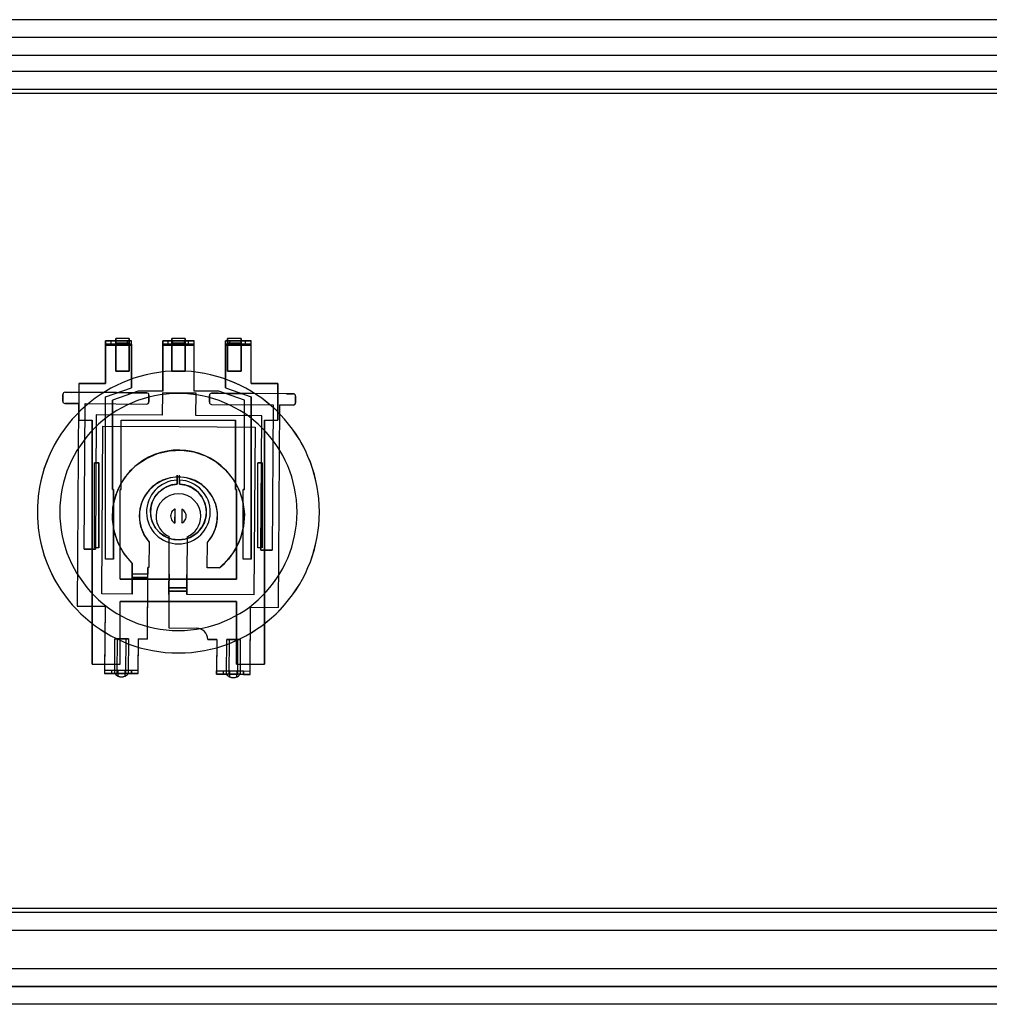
# Model space of a CAD drawing. Header units: millimetres. Extents: x 0 to 1524, y 0 to 1016.
# Tile 273 of 352: x 743 to 787, y 892 to 936. Entities that reach past the tile are written whole.
import ezdxf

# ---------------------------------------------------------------- set-up
doc = ezdxf.new("R2010")
doc.units = ezdxf.units.MM
doc.header["$LTSCALE"] = 83.82
doc.layers.get('0').update_dxf_attribs({"linetype": 'CONTINUOUS'})

msp = doc.modelspace()

# ---------------------------------------------------------------- linework, layer by layer
at = {"color": 7, "linetype": 'CONTINUOUS'}
for p, q in [((974.594, 935.938), (546.194, 935.938)), ((974.394, 935.138), (546.394, 935.138)), ((974.394, 935.138), (546.394, 935.138)), ((974.394, 935.138), (546.394, 935.138)), ((974.394, 934.338), (546.394, 934.338)), ((554.394, 933.638), (966.394, 933.638)), ((554.594, 932.838), (966.194, 932.838)), ((966.194, 932.638), (554.594, 932.638)), ((748.194, 921.588), (747.594, 921.588)), ((747.594, 921.588), (748.194, 921.588)), ((747.594, 921.388), (748.194, 921.388)), ((747.594, 921.388), (748.194, 921.388)), ((750.694, 921.588), (750.094, 921.588)), ((750.094, 921.588), (750.694, 921.588)), ((750.094, 921.388), (750.694, 921.388)), ((750.094, 921.388), (750.694, 921.388)), ((750.649, 921.588), (750.844, 921.588)), ((750.841, 921.588), (750.649, 921.588)), ((750.844, 921.438), (750.649, 921.438)), ((750.649, 921.438), (750.841, 921.438)), ((753.194, 921.588), (752.594, 921.588)), ((752.594, 921.588), (753.194, 921.588)), ((752.594, 921.388), (753.194, 921.388)), ((752.594, 921.388), (753.194, 921.388)), ((745.23, 919.188), (745.228, 918.888)), ((745.228, 918.888), (745.23, 919.188)), ((745.23, 919.185), (745.229, 918.885)), ((745.23, 919.185), (745.229, 918.885)), ((745.631, 919.286), (745.328, 919.287)), ((745.631, 919.286), (745.328, 919.287)), ((745.331, 919.288), (745.631, 919.286)), ((745.631, 919.286), (745.331, 919.288)), ((748.978, 919.264), (748.681, 919.266)), ((748.981, 919.264), (748.681, 919.266)), ((748.681, 919.266), (748.981, 919.264)), ((748.978, 919.264), (748.681, 919.265)), ((749.078, 918.863), (749.08, 919.163)), ((749.08, 919.163), (749.078, 918.863)), ((749.079, 918.866), (749.079, 919.166)), ((749.079, 918.866), (749.079, 919.166)), ((752.181, 919.242), (751.878, 919.243)), ((752.181, 919.243), (751.878, 919.243)), ((751.881, 919.244), (752.181, 919.242)), ((752.181, 919.242), (751.881, 919.244)), ((755.528, 919.221), (755.231, 919.222)), ((755.531, 919.22), (755.231, 919.222)), ((755.231, 919.222), (755.531, 919.22)), ((755.528, 919.221), (755.231, 919.222)), ((745.328, 918.788), (745.928, 918.784)), ((745.928, 918.784), (745.328, 918.788)), ((745.331, 918.786), (745.928, 918.786)), ((745.331, 918.786), (745.928, 918.786)), ((751.78, 919.145), (751.778, 918.845)), ((751.778, 918.845), (751.78, 919.145)), ((751.779, 919.142), (751.779, 918.842)), ((751.779, 919.142), (751.779, 918.842)), ((754.927, 918.722), (755.53, 918.721)), ((754.927, 918.722), (755.53, 918.721)), ((754.928, 918.724), (755.527, 918.72)), ((755.527, 918.72), (754.928, 918.724)), ((755.628, 918.819), (755.63, 919.119)), ((755.63, 919.119), (755.628, 918.819)), ((755.629, 918.822), (755.629, 919.122)), ((755.629, 918.822), (755.629, 919.122)), ((748.327, 911.168), (748.321, 910.268)), ((748.321, 910.268), (748.326, 911.018)), ((748.324, 911.165), (748.324, 910.268)), ((749.027, 911.165), (748.324, 911.165)), ((749.026, 911.015), (748.324, 911.015)), ((748.324, 911.015), (748.324, 910.268)), ((748.326, 911.018), (749.026, 911.013)), ((749.027, 911.163), (748.327, 911.168)), ((749.973, 910.557), (749.977, 911.157)), ((749.975, 910.554), (749.976, 911.157)), ((750.773, 910.551), (750.777, 911.151)), ((750.776, 911.151), (750.775, 910.554)), ((749.973, 910.557), (750.773, 910.551)), ((750.775, 910.554), (749.975, 910.554)), ((554.594, 896.238), (966.194, 896.238)), ((966.194, 896.038), (554.594, 896.038)), ((966.394, 895.238), (554.394, 895.238)), ((546.394, 893.538), (974.394, 893.538)), ((546.394, 892.738), (974.394, 892.738)), ((546.394, 892.738), (974.394, 892.738)), ((974.394, 892.738), (546.394, 892.738)), ((975.394, 891.938), (545.394, 891.938))]:
    msp.add_line(p, q, dxfattribs=at)
at = {"color": 6, "linetype": 'CONTINUOUS'}
for p, q in [((747.144, 921.588), (747.394, 921.588)), ((747.594, 921.588), (747.144, 921.588)), ((747.144, 921.588), (747.144, 921.438)), ((747.144, 921.438), (747.144, 919.688)), ((747.394, 921.438), (747.144, 921.438)), ((747.144, 921.438), (748.294, 921.438)), ((747.144, 921.388), (747.594, 921.388)), ((747.144, 919.688), (747.144, 921.388)), ((747.394, 921.588), (747.595, 921.588)), ((747.394, 921.438), (747.394, 921.588)), ((747.394, 921.438), (747.394, 921.588)), ((747.595, 921.438), (747.394, 921.438)), ((748.194, 921.688), (747.594, 921.688)), ((747.594, 921.588), (747.594, 921.688)), ((748.194, 921.688), (747.594, 921.688)), ((748.194, 921.588), (747.594, 921.588)), ((748.194, 921.588), (747.594, 921.588)), ((747.594, 921.498), (747.594, 920.238)), ((747.594, 921.498), (748.194, 921.498)), ((747.594, 921.388), (747.594, 921.398)), ((747.594, 921.398), (748.194, 921.398)), ((747.594, 920.238), (747.594, 921.388)), ((747.595, 921.438), (747.595, 921.588)), ((748.102, 921.588), (748.102, 921.438)), ((748.102, 921.588), (748.294, 921.588)), ((748.294, 921.438), (748.102, 921.438)), ((748.194, 921.588), (748.194, 921.688)), ((748.294, 921.588), (748.194, 921.588)), ((748.194, 921.498), (748.194, 920.238)), ((748.194, 921.388), (748.194, 921.398)), ((748.194, 920.238), (748.194, 921.388)), ((748.194, 921.388), (748.294, 921.388)), ((748.294, 921.438), (748.294, 921.588)), ((748.294, 921.438), (748.294, 919.488)), ((748.294, 919.488), (748.294, 921.388)), ((749.694, 921.588), (749.944, 921.588)), ((749.694, 921.588), (749.694, 921.438)), ((750.094, 921.588), (749.694, 921.588)), ((749.694, 921.438), (749.694, 919.338)), ((749.944, 921.438), (749.694, 921.438)), ((749.694, 921.438), (751.094, 921.438)), ((749.694, 919.338), (749.694, 921.388)), ((749.694, 921.388), (750.094, 921.388)), ((749.944, 921.588), (750.142, 921.588)), ((749.944, 921.438), (749.944, 921.588)), ((749.944, 921.438), (749.944, 921.588)), ((750.142, 921.438), (749.944, 921.438)), ((750.094, 921.588), (750.094, 921.688)), ((750.694, 921.688), (750.094, 921.688)), ((750.694, 921.688), (750.094, 921.688)), ((750.694, 921.588), (750.094, 921.588)), ((750.694, 921.588), (750.094, 921.588)), ((750.094, 921.498), (750.094, 920.238)), ((750.094, 921.498), (750.694, 921.498)), ((750.094, 921.388), (750.094, 921.398)), ((750.094, 921.398), (750.694, 921.398)), ((750.094, 920.238), (750.094, 921.388)), ((750.142, 921.438), (750.142, 921.588)), ((750.649, 921.588), (750.649, 921.438)), ((750.694, 921.588), (750.694, 921.688)), ((751.094, 921.588), (750.694, 921.588)), ((750.694, 921.498), (750.694, 920.238)), ((750.694, 921.388), (750.694, 921.398)), ((750.694, 921.388), (751.094, 921.388)), ((750.694, 920.238), (750.694, 921.388)), ((750.841, 921.438), (750.841, 921.588)), ((750.844, 921.588), (750.844, 921.588)), ((750.844, 921.588), (751.094, 921.588)), ((750.844, 921.438), (750.844, 921.588)), ((751.094, 921.438), (750.844, 921.438)), ((750.844, 921.438), (750.844, 921.438)), ((751.094, 921.438), (751.094, 921.588)), ((751.094, 919.338), (751.094, 921.438)), ((751.094, 919.338), (751.094, 921.388)), ((752.594, 921.588), (752.494, 921.588)), ((752.494, 921.588), (752.687, 921.588)), ((752.494, 921.438), (752.494, 921.588)), ((752.687, 921.438), (752.494, 921.438)), ((752.494, 921.438), (753.644, 921.438)), ((752.494, 921.438), (752.494, 919.488)), ((752.494, 921.388), (752.594, 921.388)), ((752.494, 919.488), (752.494, 921.388)), ((752.594, 921.588), (752.594, 921.688)), ((753.194, 921.688), (752.594, 921.688)), ((753.194, 921.688), (752.594, 921.688)), ((753.194, 921.588), (752.594, 921.588)), ((753.194, 921.588), (752.594, 921.588)), ((752.594, 921.498), (752.594, 920.238)), ((752.594, 921.498), (753.194, 921.498)), ((752.594, 921.388), (752.594, 921.398)), ((752.594, 921.398), (753.194, 921.398)), ((752.594, 920.238), (752.594, 921.388)), ((752.687, 921.438), (752.687, 921.588)), ((753.194, 921.588), (753.194, 921.688)), ((753.644, 921.588), (753.194, 921.588)), ((753.194, 921.588), (753.394, 921.588)), ((753.194, 921.588), (753.194, 921.438)), ((753.194, 921.498), (753.194, 920.238)), ((753.394, 921.438), (753.194, 921.438)), ((753.194, 921.388), (753.194, 921.398)), ((753.194, 921.388), (753.644, 921.388)), ((753.194, 920.238), (753.194, 921.388)), ((753.394, 921.588), (753.644, 921.588)), ((753.394, 921.438), (753.394, 921.588)), ((753.394, 921.438), (753.394, 921.588)), ((753.644, 921.438), (753.394, 921.438)), ((753.644, 921.438), (753.644, 921.588)), ((753.644, 919.688), (753.644, 921.438)), ((753.644, 919.688), (753.644, 921.388)), ((747.594, 920.238), (748.194, 920.238)), ((748.194, 920.238), (747.594, 920.238)), ((750.094, 920.238), (750.694, 920.238)), ((750.694, 920.238), (750.094, 920.238)), ((752.594, 920.238), (753.194, 920.238)), ((753.194, 920.238), (752.594, 920.238)), ((747.144, 919.688), (745.944, 919.688)), ((745.944, 919.688), (745.944, 918.038)), ((745.944, 919.688), (747.144, 919.688)), ((745.944, 919.688), (745.944, 918.038)), ((754.844, 919.688), (753.644, 919.688)), ((753.644, 919.688), (754.844, 919.688)), ((754.844, 918.038), (754.844, 919.688)), ((754.844, 919.688), (754.844, 918.038)), ((747.631, 919.272), (745.631, 919.286)), ((748.681, 919.265), (745.631, 919.286)), ((747.144, 919.088), (748.294, 919.488)), ((747.144, 919.088), (748.294, 919.488)), ((748.594, 919.338), (747.444, 918.938)), ((748.594, 919.338), (747.444, 918.938)), ((747.631, 919.272), (747.733, 919.272)), ((747.733, 919.272), (748.129, 919.269)), ((748.129, 919.269), (748.231, 919.268)), ((748.231, 919.268), (748.681, 919.266)), ((749.694, 919.338), (748.594, 919.338)), ((749.694, 919.338), (748.594, 919.338)), ((749.681, 919.259), (749.674, 918.259)), ((749.681, 919.257), (749.674, 918.259)), ((751.181, 919.249), (749.681, 919.259)), ((750.131, 919.256), (749.681, 919.257)), ((750.232, 919.255), (750.131, 919.256)), ((750.629, 919.253), (750.232, 919.255)), ((750.731, 919.251), (750.629, 919.253)), ((751.181, 919.25), (750.731, 919.251)), ((752.194, 919.338), (751.094, 919.338)), ((752.194, 919.338), (751.094, 919.338)), ((751.174, 918.249), (751.181, 919.25)), ((751.174, 918.249), (751.181, 919.249)), ((755.231, 919.222), (752.181, 919.243)), ((752.181, 919.242), (752.631, 919.239)), ((753.344, 918.938), (752.194, 919.338)), ((753.344, 918.938), (752.194, 919.338)), ((752.494, 919.488), (753.644, 919.088)), ((752.494, 919.488), (753.644, 919.088)), ((752.631, 919.239), (752.732, 919.239)), ((752.732, 919.239), (753.129, 919.236)), ((753.129, 919.236), (753.231, 919.235)), ((755.231, 919.222), (753.231, 919.235)), ((745.928, 918.786), (745.868, 909.734)), ((745.928, 918.786), (745.868, 909.734)), ((746.185, 912.28), (746.228, 918.782)), ((746.185, 912.28), (746.228, 918.782)), ((746.228, 918.782), (748.978, 918.764)), ((746.228, 918.782), (748.978, 918.764)), ((747.144, 911.838), (747.144, 919.088)), ((747.144, 911.838), (747.144, 919.088)), ((747.444, 918.938), (747.444, 914.938)), ((747.444, 914.938), (747.444, 918.938)), ((751.878, 918.744), (754.628, 918.726)), ((751.878, 918.744), (754.628, 918.726)), ((753.344, 914.938), (753.344, 918.938)), ((753.344, 914.938), (753.344, 918.938)), ((753.644, 919.088), (753.644, 911.838)), ((753.644, 911.838), (753.644, 919.088)), ((754.628, 918.726), (754.584, 912.228)), ((754.628, 918.726), (754.584, 912.228)), ((754.867, 909.674), (754.927, 918.722)), ((754.867, 909.674), (754.927, 918.722)), ((745.944, 918.038), (746.544, 918.038)), ((745.944, 918.038), (746.544, 918.038)), ((746.544, 918.038), (746.544, 907.138)), ((746.544, 907.138), (746.544, 918.038)), ((746.724, 918.278), (746.685, 912.28)), ((746.724, 918.278), (746.685, 912.28)), ((749.674, 918.259), (746.724, 918.278)), ((749.674, 918.259), (746.724, 918.278)), ((747.844, 914.938), (747.844, 918.038)), ((747.844, 918.038), (750.394, 918.038)), ((747.844, 914.938), (747.844, 918.038)), ((747.844, 918.038), (750.394, 918.038)), ((750.394, 918.038), (752.944, 918.038)), ((750.394, 918.038), (752.944, 918.038)), ((754.124, 918.229), (751.174, 918.249)), ((754.124, 918.229), (751.174, 918.249)), ((752.944, 918.038), (752.944, 914.938)), ((752.944, 914.938), (752.944, 918.038)), ((754.084, 912.228), (754.124, 918.229)), ((754.084, 912.228), (754.124, 918.229)), ((754.244, 907.138), (754.244, 918.038)), ((754.244, 918.038), (754.844, 918.038)), ((754.244, 918.038), (754.244, 907.138)), ((754.244, 918.038), (754.844, 918.038)), ((746.971, 910.277), (747.021, 917.777)), ((746.971, 910.277), (747.021, 917.777)), ((747.021, 917.777), (750.421, 917.754)), ((747.021, 917.777), (750.421, 917.754)), ((750.421, 917.754), (753.821, 917.731)), ((750.421, 917.754), (753.821, 917.731)), ((753.821, 917.731), (753.771, 910.232)), ((753.821, 917.731), (753.771, 910.232)), ((746.644, 912.338), (746.644, 916.138)), ((746.644, 916.138), (746.844, 916.138)), ((746.644, 912.338), (746.644, 916.138)), ((746.844, 916.138), (746.644, 916.138)), ((746.844, 916.138), (746.844, 912.338)), ((746.844, 912.338), (746.844, 916.138)), ((753.944, 912.338), (753.944, 916.138)), ((753.944, 916.138), (754.144, 916.138)), ((754.144, 916.138), (753.944, 916.138)), ((753.944, 912.338), (753.944, 916.138)), ((754.144, 916.138), (754.144, 912.338)), ((754.144, 912.338), (754.144, 916.138)), ((750.344, 915.588), (750.344, 915.363)), ((750.344, 915.363), (750.344, 915.588)), ((750.344, 915.363), (750.344, 915.187)), ((750.344, 915.187), (750.344, 915.363)), ((750.444, 915.363), (750.444, 915.588)), ((750.444, 915.363), (750.444, 915.588)), ((750.444, 915.187), (750.444, 915.363)), ((750.444, 915.363), (750.444, 915.187)), ((747.444, 914.938), (747.494, 914.938)), ((747.494, 914.938), (747.444, 914.938)), ((747.494, 914.938), (747.494, 911.838)), ((747.494, 911.838), (747.494, 914.938)), ((747.794, 910.938), (747.794, 914.938)), ((747.794, 914.938), (747.844, 914.938)), ((747.794, 910.938), (747.794, 914.938)), ((747.844, 914.938), (747.794, 914.938)), ((752.944, 914.938), (752.994, 914.938)), ((752.994, 914.938), (752.944, 914.938)), ((752.994, 914.938), (752.994, 910.938)), ((752.994, 910.938), (752.994, 914.938)), ((753.294, 911.838), (753.294, 914.938)), ((753.294, 914.938), (753.344, 914.938)), ((753.294, 911.838), (753.294, 914.938)), ((753.344, 914.938), (753.294, 914.938)), ((750.23, 914.059), (750.246, 914.03)), ((750.242, 913.443), (750.246, 914.03)), ((750.244, 913.441), (750.244, 914.066)), ((750.246, 914.03), (750.246, 914.067)), ((750.546, 914.065), (750.543, 913.478)), ((750.544, 914.067), (750.544, 913.442)), ((750.543, 913.478), (750.542, 913.441)), ((750.558, 913.449), (750.543, 913.478)), ((749.087, 912.591), (749.079, 911.463)), ((749.087, 912.591), (749.079, 911.463)), ((749.976, 911.157), (749.988, 912.84)), ((749.976, 911.157), (749.988, 912.84)), ((750.788, 912.835), (750.776, 911.151)), ((750.788, 912.835), (750.776, 911.151)), ((751.679, 911.444), (751.687, 912.574)), ((751.679, 911.444), (751.687, 912.574)), ((746.685, 912.279), (746.185, 912.282)), ((746.185, 912.282), (746.685, 912.279)), ((746.844, 912.338), (746.644, 912.338)), ((746.844, 912.338), (746.644, 912.338)), ((754.144, 912.338), (753.944, 912.338)), ((754.144, 912.338), (753.944, 912.338)), ((754.584, 912.226), (754.084, 912.229)), ((754.084, 912.229), (754.584, 912.226)), ((747.494, 911.838), (747.144, 911.838)), ((747.494, 911.838), (747.144, 911.838)), ((753.644, 911.838), (753.294, 911.838)), ((753.644, 911.838), (753.294, 911.838)), ((748.329, 911.468), (748.327, 911.168)), ((748.327, 911.168), (748.329, 911.468)), ((748.33, 911.646), (748.329, 911.468)), ((748.329, 911.468), (748.33, 911.646)), ((749.029, 911.463), (749.027, 911.163)), ((749.027, 911.163), (749.029, 911.463)), ((749.079, 911.463), (749.028, 911.463)), ((749.079, 911.463), (749.028, 911.463)), ((752.228, 911.444), (751.679, 911.444)), ((752.228, 911.444), (751.679, 911.444)), ((750.394, 910.938), (747.794, 910.938)), ((747.794, 910.938), (750.394, 910.938)), ((748.326, 911.018), (748.327, 911.168)), ((749.026, 911.013), (748.326, 911.018)), ((748.327, 911.168), (749.027, 911.163)), ((749.008, 908.264), (749.027, 911.165)), ((749.008, 908.264), (749.026, 911.015)), ((749.026, 911.013), (749.027, 911.163)), ((749.977, 911.157), (749.973, 910.557)), ((752.994, 910.938), (750.394, 910.938)), ((750.394, 910.938), (752.994, 910.938)), ((750.777, 911.151), (750.773, 910.551)), ((749.971, 910.257), (749.973, 910.557)), ((749.972, 910.407), (749.971, 910.257)), ((749.973, 910.557), (749.972, 910.407)), ((750.772, 910.401), (749.972, 910.407)), ((749.972, 910.407), (750.772, 910.401)), ((750.773, 910.551), (749.973, 910.557)), ((750.771, 910.251), (750.773, 910.551)), ((750.772, 910.401), (750.771, 910.251)), ((750.773, 910.551), (750.772, 910.401)), ((748.324, 910.268), (746.971, 910.277)), ((748.324, 910.268), (746.971, 910.277)), ((747.794, 907.138), (747.794, 909.938)), ((747.794, 909.938), (752.994, 909.938)), ((747.794, 907.138), (747.794, 909.938)), ((752.994, 909.938), (747.794, 909.938)), ((749.972, 910.257), (749.961, 908.757)), ((749.971, 910.257), (749.961, 908.757)), ((753.771, 910.232), (750.772, 910.251)), ((753.771, 910.232), (750.772, 910.251)), ((752.994, 909.938), (752.994, 907.138)), ((752.994, 907.138), (752.994, 909.938)), ((745.868, 909.734), (747.118, 909.726)), ((745.868, 909.734), (747.118, 909.726)), ((747.118, 909.726), (747.098, 906.724)), ((747.118, 909.726), (747.099, 906.876)), ((753.597, 906.684), (753.617, 909.683)), ((753.598, 906.833), (753.617, 909.683)), ((753.617, 909.683), (754.867, 909.674)), ((753.617, 909.683), (754.867, 909.674)), ((749.961, 908.757), (751.211, 908.748)), ((749.961, 908.757), (751.211, 908.748)), ((747.548, 906.723), (747.558, 908.273)), ((747.558, 908.273), (748.158, 908.269)), ((747.659, 908.272), (747.558, 908.273)), ((747.659, 908.272), (747.649, 906.722)), ((748.046, 906.719), (748.056, 908.269)), ((748.158, 908.269), (748.056, 908.269)), ((748.158, 908.269), (748.148, 906.719)), ((748.598, 906.717), (748.608, 908.264)), ((748.599, 906.866), (748.608, 908.264)), ((749.008, 908.263), (748.608, 908.266)), ((748.608, 908.266), (749.008, 908.263)), ((752.108, 908.243), (751.708, 908.245)), ((751.708, 908.245), (752.108, 908.243)), ((752.108, 908.244), (752.098, 906.691)), ((752.108, 908.244), (752.099, 906.843)), ((752.548, 906.69), (752.558, 908.24)), ((752.558, 908.24), (753.158, 908.236)), ((752.659, 908.239), (752.558, 908.24)), ((752.659, 908.239), (752.649, 906.689)), ((753.046, 906.686), (753.056, 908.236)), ((753.158, 908.236), (753.056, 908.236)), ((753.158, 908.236), (753.148, 906.686)), ((746.544, 907.138), (747.794, 907.138)), ((746.544, 907.138), (747.794, 907.138)), ((747.099, 906.876), (747.098, 906.726)), ((747.099, 906.876), (748.599, 906.866)), ((747.099, 906.876), (747.399, 906.874)), ((747.399, 906.874), (747.398, 906.724)), ((747.399, 906.874), (747.398, 906.724)), ((747.697, 906.603), (747.699, 906.872)), ((747.699, 906.872), (747.999, 906.87)), ((747.999, 906.87), (747.997, 906.601)), ((748.298, 906.718), (748.299, 906.868)), ((748.298, 906.867), (748.298, 906.717)), ((748.299, 906.868), (748.599, 906.866)), ((748.598, 906.716), (748.599, 906.866)), ((752.098, 906.693), (752.099, 906.843)), ((752.099, 906.843), (753.598, 906.833)), ((752.099, 906.843), (752.399, 906.841)), ((752.399, 906.841), (752.398, 906.691)), ((752.399, 906.841), (752.398, 906.691)), ((752.994, 907.138), (754.244, 907.138)), ((752.994, 907.138), (754.244, 907.138)), ((747.548, 906.723), (747.098, 906.726)), ((747.098, 906.725), (747.398, 906.725)), ((747.649, 906.722), (748.046, 906.719)), ((748.598, 906.716), (748.148, 906.719)), ((748.298, 906.717), (748.598, 906.717)), ((752.548, 906.69), (752.098, 906.693)), ((752.098, 906.692), (752.398, 906.692)), ((752.649, 906.689), (753.046, 906.686)), ((752.697, 906.57), (752.699, 906.839)), ((752.699, 906.839), (752.999, 906.837)), ((752.999, 906.837), (752.997, 906.568)), ((753.597, 906.683), (753.148, 906.686)), ((753.298, 906.835), (753.598, 906.833)), ((753.298, 906.685), (753.298, 906.835)), ((753.298, 906.834), (753.298, 906.684)), ((753.298, 906.684), (753.598, 906.684)), ((753.597, 906.683), (753.598, 906.833))]:
    msp.add_line(p, q, dxfattribs=at)
for points in [[(747.144, 921.388), (747.144, 921.427), (747.144, 921.465), (747.144, 921.499), (747.144, 921.53), (747.144, 921.555), (747.144, 921.573), (747.144, 921.585), (747.144, 921.588)], [(747.594, 921.688), (747.594, 921.685), (747.594, 921.674), (747.594, 921.657), (747.594, 921.633), (747.594, 921.604), (747.594, 921.571), (747.594, 921.536), (747.594, 921.498)], [(747.594, 921.398), (747.594, 921.435), (747.594, 921.471), (747.594, 921.504), (747.594, 921.533), (747.594, 921.556), (747.594, 921.574), (747.594, 921.585), (747.594, 921.588)], [(747.595, 921.588), (747.632, 921.588), (747.678, 921.588), (747.732, 921.588), (747.789, 921.588), (747.849, 921.588), (747.909, 921.588), (747.966, 921.588), (748.019, 921.588), (748.065, 921.588), (748.102, 921.588)], [(748.102, 921.438), (748.065, 921.438), (748.02, 921.438), (747.967, 921.438), (747.91, 921.438), (747.85, 921.438), (747.789, 921.438), (747.732, 921.438), (747.679, 921.438), (747.632, 921.438), (747.595, 921.438)], [(748.194, 921.688), (748.194, 921.685), (748.194, 921.674), (748.194, 921.657), (748.194, 921.633), (748.194, 921.604), (748.194, 921.571), (748.194, 921.536), (748.194, 921.498)], [(748.194, 921.398), (748.194, 921.435), (748.194, 921.471), (748.194, 921.504), (748.194, 921.533), (748.194, 921.556), (748.194, 921.574), (748.194, 921.585), (748.194, 921.588)], [(748.294, 921.388), (748.294, 921.433), (748.294, 921.475), (748.294, 921.513), (748.294, 921.545), (748.294, 921.569), (748.294, 921.583), (748.294, 921.588)], [(749.694, 921.388), (749.694, 921.427), (749.694, 921.465), (749.694, 921.499), (749.694, 921.53), (749.694, 921.555), (749.694, 921.573), (749.694, 921.585), (749.694, 921.588)], [(750.094, 921.688), (750.094, 921.685), (750.094, 921.674), (750.094, 921.657), (750.094, 921.633), (750.094, 921.604), (750.094, 921.571), (750.094, 921.536), (750.094, 921.498)], [(750.094, 921.398), (750.094, 921.435), (750.094, 921.471), (750.094, 921.504), (750.094, 921.533), (750.094, 921.556), (750.094, 921.574), (750.094, 921.585), (750.094, 921.588)], [(750.142, 921.588), (750.179, 921.588), (750.225, 921.588), (750.279, 921.588), (750.336, 921.588), (750.396, 921.588), (750.456, 921.588), (750.513, 921.588), (750.566, 921.588), (750.612, 921.588), (750.649, 921.588)], [(750.649, 921.438), (750.613, 921.438), (750.567, 921.438), (750.514, 921.438), (750.457, 921.438), (750.397, 921.438), (750.336, 921.438), (750.279, 921.438), (750.226, 921.438), (750.18, 921.438), (750.142, 921.438)], [(750.694, 921.688), (750.694, 921.685), (750.694, 921.674), (750.694, 921.657), (750.694, 921.633), (750.694, 921.604), (750.694, 921.571), (750.694, 921.536), (750.694, 921.498)], [(750.694, 921.398), (750.694, 921.435), (750.694, 921.471), (750.694, 921.504), (750.694, 921.533), (750.694, 921.556), (750.694, 921.574), (750.694, 921.585), (750.694, 921.588)], [(751.094, 921.388), (751.094, 921.427), (751.094, 921.465), (751.094, 921.499), (751.094, 921.53), (751.094, 921.555), (751.094, 921.573), (751.094, 921.585), (751.094, 921.588)], [(752.494, 921.388), (752.494, 921.427), (752.494, 921.465), (752.494, 921.499), (752.494, 921.53), (752.494, 921.555), (752.494, 921.573), (752.494, 921.585), (752.494, 921.588)], [(752.594, 921.688), (752.594, 921.685), (752.594, 921.674), (752.594, 921.657), (752.594, 921.633), (752.594, 921.604), (752.594, 921.571), (752.594, 921.536), (752.594, 921.498)], [(752.594, 921.398), (752.594, 921.435), (752.594, 921.471), (752.594, 921.504), (752.594, 921.533), (752.594, 921.556), (752.594, 921.574), (752.594, 921.585), (752.594, 921.588)], [(752.687, 921.588), (752.723, 921.588), (752.769, 921.588), (752.822, 921.588), (752.879, 921.588), (752.939, 921.588), (752.999, 921.588), (753.057, 921.588), (753.11, 921.588), (753.156, 921.588), (753.194, 921.588)], [(753.194, 921.438), (753.157, 921.438), (753.11, 921.438), (753.057, 921.438), (753, 921.438), (752.94, 921.438), (752.88, 921.438), (752.823, 921.438), (752.77, 921.438), (752.724, 921.438), (752.687, 921.438)], [(753.194, 921.688), (753.194, 921.685), (753.194, 921.674), (753.194, 921.657), (753.194, 921.633), (753.194, 921.604), (753.194, 921.571), (753.194, 921.536), (753.194, 921.498)], [(753.194, 921.398), (753.194, 921.435), (753.194, 921.471), (753.194, 921.504), (753.194, 921.533), (753.194, 921.556), (753.194, 921.574), (753.194, 921.585), (753.194, 921.588)], [(753.644, 921.388), (753.644, 921.427), (753.644, 921.465), (753.644, 921.499), (753.644, 921.53), (753.644, 921.555), (753.644, 921.573), (753.644, 921.585), (753.644, 921.588)], [(750.23, 914.059), (750.195, 914.038), (750.159, 914.008), (750.123, 913.97), (750.093, 913.924), (750.069, 913.872), (750.054, 913.817), (750.048, 913.76), (750.052, 913.702), (750.065, 913.647), (750.087, 913.595), (750.116, 913.547), (750.154, 913.505), (750.196, 913.47), (750.242, 913.443)], [(750.244, 914.066), (750.241, 914.065), (750.236, 914.062), (750.23, 914.059)], [(750.558, 913.449), (750.594, 913.47), (750.63, 913.5), (750.666, 913.538), (750.696, 913.584), (750.72, 913.636), (750.735, 913.691), (750.74, 913.748), (750.737, 913.806), (750.724, 913.861), (750.702, 913.913), (750.672, 913.961), (750.635, 914.003), (750.592, 914.038), (750.546, 914.065)], [(750.544, 913.442), (750.548, 913.443), (750.553, 913.446), (750.558, 913.449)], [(748.056, 908.269), (748.006, 908.27), (747.95, 908.27), (747.889, 908.271), (747.827, 908.271), (747.767, 908.271), (747.71, 908.272), (747.659, 908.272)], [(753.056, 908.236), (753.006, 908.237), (752.949, 908.237), (752.889, 908.237), (752.827, 908.238), (752.767, 908.238), (752.71, 908.239), (752.659, 908.239)], [(747.399, 906.874), (747.406, 906.874), (747.428, 906.874), (747.464, 906.873), (747.511, 906.873), (747.568, 906.873), (747.632, 906.872), (747.699, 906.872)], [(747.999, 906.87), (748.065, 906.869), (748.128, 906.869), (748.185, 906.869), (748.233, 906.868), (748.269, 906.868), (748.291, 906.868), (748.299, 906.868)], [(752.399, 906.841), (752.406, 906.84), (752.428, 906.84), (752.464, 906.84), (752.511, 906.84), (752.568, 906.839), (752.631, 906.839), (752.699, 906.839)], [(747.398, 906.724), (747.402, 906.724), (747.415, 906.724), (747.437, 906.723), (747.467, 906.723), (747.504, 906.723), (747.548, 906.723)], [(747.848, 906.721), (747.79, 906.721), (747.734, 906.722), (747.681, 906.722), (747.63, 906.722), (747.586, 906.723), (747.548, 906.723)], [(748.046, 906.719), (747.996, 906.72), (747.939, 906.72), (747.879, 906.721), (747.817, 906.721), (747.757, 906.721), (747.7, 906.722), (747.649, 906.722)], [(748.148, 906.719), (748.11, 906.719), (748.065, 906.719), (748.016, 906.72), (747.962, 906.72), (747.905, 906.72), (747.848, 906.721)], [(748.148, 906.719), (748.19, 906.718), (748.227, 906.718), (748.257, 906.718), (748.279, 906.718), (748.293, 906.718), (748.298, 906.718)], [(752.398, 906.691), (752.402, 906.691), (752.415, 906.69), (752.437, 906.69), (752.467, 906.69), (752.504, 906.69), (752.548, 906.69)], [(752.848, 906.688), (752.791, 906.688), (752.734, 906.688), (752.681, 906.689), (752.631, 906.689), (752.586, 906.689), (752.548, 906.69)], [(753.046, 906.686), (752.996, 906.687), (752.939, 906.687), (752.879, 906.687), (752.817, 906.688), (752.757, 906.688), (752.7, 906.689), (752.649, 906.689)], [(753.148, 906.686), (753.11, 906.686), (753.065, 906.686), (753.016, 906.686), (752.962, 906.687), (752.906, 906.687), (752.848, 906.688)], [(752.999, 906.837), (753.065, 906.836), (753.128, 906.836), (753.185, 906.835), (753.232, 906.835), (753.269, 906.835), (753.291, 906.835), (753.298, 906.835)], [(753.147, 906.686), (753.19, 906.685), (753.227, 906.685), (753.257, 906.685), (753.279, 906.685), (753.293, 906.685), (753.298, 906.685)]]:
    msp.add_lwpolyline(points, dxfattribs=at)
at = {"color": 7, "linetype": 'CONTINUOUS'}
for points in [[(745.328, 919.287), (745.293, 919.28), (745.261, 919.259), (745.238, 919.227), (745.23, 919.185)], [(745.328, 919.287), (745.292, 919.28), (745.26, 919.259), (745.238, 919.227), (745.23, 919.185)], [(749.079, 919.166), (749.073, 919.201), (749.052, 919.233), (749.02, 919.255), (748.978, 919.264)], [(749.079, 919.166), (749.073, 919.201), (749.051, 919.234), (749.019, 919.256), (748.978, 919.264)], [(751.878, 919.243), (751.843, 919.237), (751.81, 919.216), (751.788, 919.184), (751.779, 919.142)], [(751.878, 919.243), (751.842, 919.237), (751.81, 919.215), (751.788, 919.183), (751.779, 919.142)], [(755.629, 919.122), (755.623, 919.157), (755.602, 919.19), (755.569, 919.212), (755.528, 919.221)], [(755.629, 919.122), (755.623, 919.158), (755.601, 919.19), (755.569, 919.212), (755.528, 919.221)], [(745.229, 918.885), (745.236, 918.85), (745.257, 918.818), (745.289, 918.796), (745.331, 918.786)], [(745.229, 918.885), (745.236, 918.85), (745.257, 918.818), (745.289, 918.796), (745.331, 918.786)], [(748.978, 918.764), (749.016, 918.771), (749.048, 918.792), (749.07, 918.824), (749.079, 918.866)], [(748.978, 918.764), (749.016, 918.771), (749.049, 918.792), (749.07, 918.824), (749.079, 918.866)], [(751.779, 918.842), (751.786, 918.807), (751.807, 918.774), (751.839, 918.752), (751.878, 918.744)], [(751.779, 918.842), (751.786, 918.806), (751.807, 918.774), (751.839, 918.752), (751.878, 918.744)], [(755.53, 918.721), (755.565, 918.727), (755.598, 918.748), (755.62, 918.781), (755.629, 918.822)], [(755.53, 918.721), (755.566, 918.727), (755.598, 918.749), (755.62, 918.781), (755.629, 918.822)], [(748.33, 911.647), (747.976, 912.064), (747.705, 912.543), (747.527, 913.062), (747.448, 913.602), (747.471, 914.152), (747.596, 914.688), (747.818, 915.191), (748.128, 915.642), (748.512, 916.025), (748.963, 916.334), (749.466, 916.554), (750.001, 916.678), (750.547, 916.7), (751.088, 916.621), (751.606, 916.444), (752.082, 916.174), (752.5, 915.82), (752.845, 915.397), (753.107, 914.914), (753.275, 914.391), (753.343, 913.846), (753.309, 913.298), (753.176, 912.771), (752.946, 912.273), (752.626, 911.824), (752.228, 911.444)], [(748.33, 911.647), (747.975, 912.067), (747.703, 912.545), (747.526, 913.064), (747.448, 913.603), (747.472, 914.153), (747.597, 914.691), (747.82, 915.194), (748.13, 915.645), (748.514, 916.027), (748.965, 916.334), (749.467, 916.554), (750.002, 916.678), (750.55, 916.7), (751.092, 916.621), (751.608, 916.443), (752.083, 916.173), (752.5, 915.821), (752.844, 915.398), (753.106, 914.914), (753.275, 914.389), (753.343, 913.843), (753.309, 913.295), (753.176, 912.77), (752.946, 912.273), (752.626, 911.825), (752.228, 911.444)], [(751.687, 912.574), (751.903, 912.868), (752.054, 913.2), (752.133, 913.556), (752.136, 913.919), (752.063, 914.28), (751.915, 914.62), (751.698, 914.921), (751.424, 915.169), (751.105, 915.353), (750.755, 915.466), (750.391, 915.504), (750.03, 915.465), (749.687, 915.354), (749.375, 915.176), (749.105, 914.937), (748.889, 914.647), (748.737, 914.315), (748.657, 913.957), (748.652, 913.591), (748.725, 913.229), (748.872, 912.89), (749.087, 912.591)], [(751.687, 912.574), (751.903, 912.868), (752.054, 913.2), (752.133, 913.557), (752.136, 913.922), (752.062, 914.283), (751.913, 914.623), (751.696, 914.923), (751.422, 915.171), (751.102, 915.354), (750.751, 915.467), (750.387, 915.504), (750.026, 915.464), (749.682, 915.353), (749.371, 915.173), (749.102, 914.933), (748.886, 914.642), (748.736, 914.31), (748.656, 913.952), (748.653, 913.587), (748.727, 913.226), (748.874, 912.888), (749.087, 912.591)], [(750.444, 915.187), (750.741, 915.14), (751.014, 915.024), (751.252, 914.848), (751.442, 914.62), (751.574, 914.351), (751.639, 914.059), (751.632, 913.762), (751.556, 913.476), (751.415, 913.217), (751.217, 912.997), (750.972, 912.83), (750.693, 912.725), (750.397, 912.688), (750.101, 912.723), (749.822, 912.827), (749.576, 912.994), (749.377, 913.213), (749.235, 913.472), (749.158, 913.757), (749.15, 914.053), (749.212, 914.344), (749.342, 914.613), (749.531, 914.842), (749.772, 915.022), (750.049, 915.14), (750.344, 915.187)], [(750.444, 915.187), (750.742, 915.139), (751.015, 915.024), (751.252, 914.848), (751.442, 914.62), (751.574, 914.351), (751.638, 914.059), (751.632, 913.762), (751.556, 913.476), (751.416, 913.217), (751.218, 912.998), (750.973, 912.83), (750.694, 912.725), (750.398, 912.689), (750.102, 912.724), (749.822, 912.827), (749.576, 912.994), (749.377, 913.212), (749.235, 913.471), (749.158, 913.756), (749.15, 914.052), (749.212, 914.343), (749.341, 914.612), (749.53, 914.842), (749.771, 915.022), (750.049, 915.14), (750.344, 915.187)]]:
    msp.add_lwpolyline(points, dxfattribs=at)
for centre, radius, start, end in [((750.394, 913.938), 6.3, 7.4048, 172.5934), ((750.394, 913.938), 6.3, 7.4345, 172.5639), ((750.394, 913.938), 5.3, 0, 180), ((745.33, 919.188), 0.1, 89.6631, 179.5758), ((745.33, 919.188), 0.1, 89.6631, 179.5758), ((748.98, 919.163), 0.1, 359.6631, 89.5758), ((748.98, 919.163), 0.1, 359.6631, 89.5758), ((751.88, 919.144), 0.1, 89.6631, 179.5758), ((751.88, 919.144), 0.1, 89.6631, 179.5758), ((755.53, 919.12), 0.1, 359.6631, 89.5758), ((755.53, 919.12), 0.1, 359.6631, 89.5758), ((745.328, 918.888), 0.1, 179.6631, 269.5758), ((745.328, 918.888), 0.1, 179.6631, 269.5758), ((748.978, 918.864), 0.1, 269.6631, 359.5758), ((748.978, 918.864), 0.1, 269.6631, 359.5758), ((751.878, 918.844), 0.1, 179.6631, 269.5758), ((751.878, 918.844), 0.1, 179.6631, 269.5758), ((755.528, 918.82), 0.1, 269.6631, 359.5758), ((755.528, 918.82), 0.1, 269.6631, 359.5758), ((750.394, 913.754), 2.95, 308.3899, 128.3899), ((750.394, 913.754), 2.95, 308.3899, 128.3899), ((750.394, 913.754), 2.95, 128.3899, 225.599), ((750.394, 913.754), 2.95, 128.3899, 225.599), ((750.394, 913.754), 1.75, 317.5948, 137.5948), ((750.394, 913.754), 1.75, 317.5948, 137.5948), ((750.396, 913.754), 1.751, 137.6262, 221.6127), ((750.396, 913.754), 1.751, 137.6262, 221.6127), ((750.394, 913.938), 1.25, 92.2924, 272.2924), ((750.394, 913.938), 1.25, 92.2924, 272.2924), ((750.394, 913.938), 1.25, 272.2924, 87.7076), ((750.394, 913.938), 1.25, 272.2924, 87.7076), ((750.394, 913.938), 6.3, 172.5639, 180), ((750.394, 913.938), 6.3, 172.5934, 180), ((750.394, 913.938), 6.3, 0, 7.4345), ((750.394, 913.938), 6.3, 0, 7.4048), ((750.394, 913.938), 6.3, 180, 187.4048), ((750.394, 913.938), 6.3, 180, 187.4345), ((750.394, 913.938), 5.3, 180, 360), ((750.394, 913.938), 6.3, 352.5639, 360), ((750.394, 913.938), 6.3, 352.5934, 360), ((750.394, 913.938), 6.3, 187.4048, 352.5934), ((750.394, 913.938), 6.3, 187.4345, 352.5639)]:
    msp.add_arc(centre, radius, start, end, dxfattribs=at)
at = {"color": 6, "linetype": 'CONTINUOUS'}
for centre, radius, start, end in [((750.394, 913.938), 1.425, 92.0108, 87.9892), ((750.394, 913.938), 1.425, 92.0108, 87.9892), ((750.394, 913.754), 1, 359.6195, 179.6195), ((750.394, 913.754), 1, 359.6195, 179.6195), ((750.395, 913.754), 1, 179.6294, 246.0313), ((750.395, 913.754), 1, 179.6294, 246.0313), ((750.394, 913.754), 1, 293.2076, 359.6095), ((750.394, 913.754), 1, 293.2076, 359.6095), ((751.207, 908.248), 0.5, 359.5111, 89.5758), ((751.207, 908.248), 0.5, 359.5111, 89.5758), ((747.849, 906.946), 0.375, 216.4927, 246.0399), ((747.849, 906.946), 0.375, 216.4927, 269.6161), ((747.849, 906.946), 0.375, 246.1856, 269.6161), ((747.849, 906.946), 0.375, 269.6228, 322.7462), ((747.849, 906.946), 0.375, 269.6228, 293.342), ((747.849, 906.946), 0.375, 293.199, 322.7462), ((752.849, 906.913), 0.375, 216.4927, 246.0399), ((752.849, 906.913), 0.375, 216.4927, 269.6161), ((752.849, 906.913), 0.375, 246.1856, 269.6161), ((752.849, 906.913), 0.375, 269.6228, 322.7462), ((752.849, 906.913), 0.375, 269.6228, 293.342), ((752.849, 906.913), 0.375, 293.199, 322.7462)]:
    msp.add_arc(centre, radius, start, end, dxfattribs=at)

doc.saveas('drawing.dxf')
